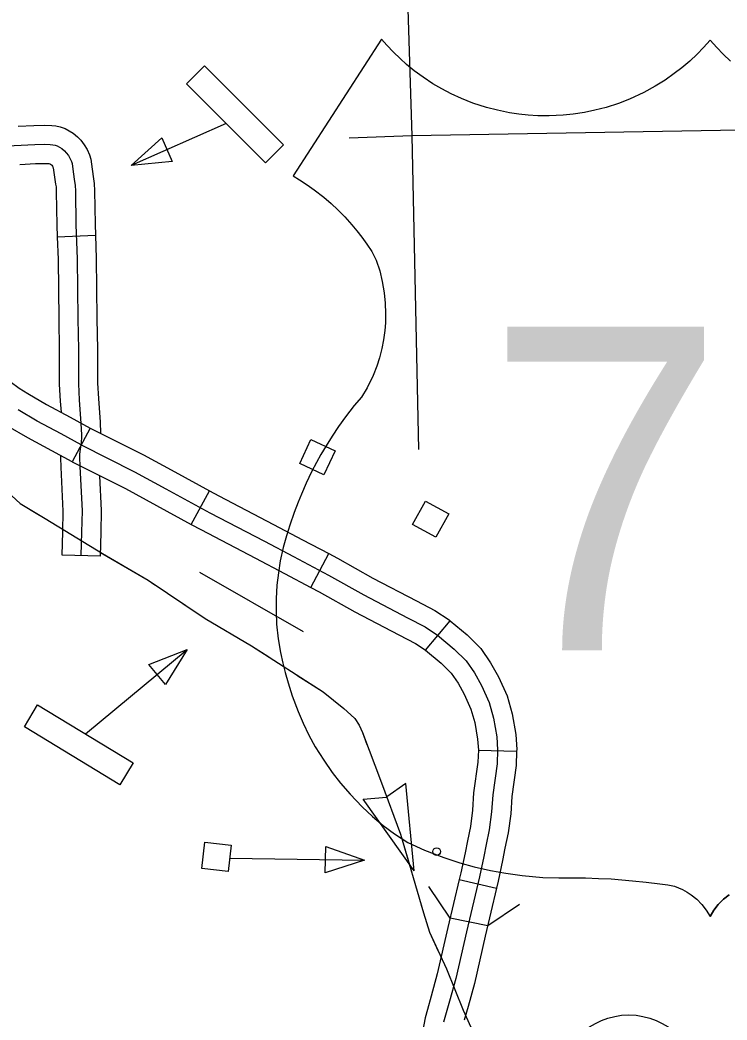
# Model space of a CAD drawing. Extents: x 1084508 to 1142749, y 1057638 to 1093403.
# Drawn here: x 1114355 to 1115224, y 1061446 to 1062675 of the extents above; entities that cross this region are included whole.
import ezdxf

# ---------------------------------------------------------------- set-up
doc = ezdxf.new("R2010")
doc.units = 0
for name, color, linetype in [('Level 22', 7, 'Continuous'), ('Level 31', 7, 'Continuous'), ('Level 32', 7, 'Continuous'), ('Level 38', 7, 'Continuous'), ('Level 43', 7, 'Continuous'), ('Level 45', 7, 'Continuous'), ('Level 5', 7, 'Continuous'), ('Level 56', 7, 'Continuous'), ('Level 57', 7, 'Continuous')]:
    doc.layers.add(name, color=color, linetype=linetype)

msp = doc.modelspace()

# ---------------------------------------------------------------- linework, layer by layer
at = {"layer": 'Level 22'}
for points in [[(1115203.3, 1062650.2), (1115195, 1062641), (1115187.1, 1062632.9), (1115178.1, 1062624.4), (1115168.4, 1062616.2), (1115159.1, 1062608.9), (1115147.8, 1062601), (1115135.6, 1062593.4), (1115121.7, 1062585.8), (1115104.1, 1062577.6), (1115090.7, 1062572.4), (1115075.4, 1062567.4), (1115061.5, 1062563.8), (1115048.6, 1062561.1), (1115035, 1062559.1), (1115022.6, 1062557.8), (1115005.5, 1062557), (1114991.6, 1062557.1), (1114979.5, 1062557.9), (1114968, 1062559.1), (1114956.4, 1062560.8), (1114941.7, 1062563.8), (1114928.1, 1062567.4), (1114911.6, 1062572.7), (1114897.6, 1062578.3), (1114884.9, 1062584.1), (1114873.3, 1062590.2), (1114862.5, 1062596.5), (1114850.5, 1062604.4), (1114839.5, 1062612.5), (1114830, 1062620.2), (1114822, 1062627.4), (1114813.8, 1062635.2), (1114805.8, 1062643.7), (1114799.3, 1062651.1), (1114690.7, 1062483.1), (1114698.4, 1062478.5), (1114707.7, 1062472.4), (1114716.4, 1062466.2), (1114728.1, 1062457.1), (1114737.4, 1062449.1), (1114745.7, 1062441.4), (1114754.1, 1062432.8), (1114762.7, 1062423.2), (1114768.9, 1062415.8), (1114775, 1062407.9), (1114781.2, 1062399.3), (1114787.2, 1062390.2), (1114792.8, 1062379.5), (1114797, 1062366.4), (1114800.2, 1062353.4), (1114802.6, 1062339.5), (1114803.9, 1062326.7), (1114804.3, 1062314.2), (1114804, 1062302.6), (1114803.2, 1062293.2), (1114801.7, 1062281.8), (1114799.6, 1062271), (1114796.6, 1062259.4), (1114793.3, 1062249.2), (1114788.8, 1062237.7), (1114781.7, 1062222.9), (1114774.5, 1062211.3), (1114765.7, 1062200.8), (1114755.1, 1062187.1), (1114746.5, 1062175.1), (1114738.4, 1062163.2), (1114731, 1062151.4), (1114724.8, 1062140.9), (1114719.4, 1062131), (1114713.3, 1062119.3), (1114706.7, 1062105.6), (1114700.8, 1062092.2), (1114696.7, 1062082.2), (1114691.9, 1062069.4), (1114686.6, 1062053.8), (1114682.4, 1062040.8), (1114678.5, 1062026.5), (1114674.8, 1062010), (1114672.4, 1061995.4), (1114670.6, 1061980.1), (1114669.7, 1061963.3), (1114669.6, 1061947.7), (1114670.3, 1061932.3), (1114672.2, 1061914.2), (1114675, 1061897.2), (1114677.8, 1061884.2), (1114680.7, 1061872.9), (1114684.4, 1061860.1), (1114689.4, 1061844.1), (1114696.6, 1061824.8), (1114702.8, 1061810.5), (1114709.9, 1061795.9), (1114717.8, 1061781.5), (1114728.1, 1061765), (1114738.6, 1061749.8), (1114748.9, 1061736.6), (1114760.5, 1061723.1), (1114775.5, 1061707.5), (1114788.3, 1061695.7), (1114801.4, 1061684.7)], [(1115203.3, 1062650.2), (1115195, 1062641), (1115187.1, 1062632.9), (1115178.1, 1062624.4), (1115168.4, 1062616.2), (1115159.1, 1062608.9), (1115147.8, 1062601), (1115135.6, 1062593.4), (1115121.7, 1062585.8), (1115104.1, 1062577.6), (1115090.7, 1062572.4), (1115075.4, 1062567.4), (1115061.5, 1062563.8), (1115048.6, 1062561.1), (1115035, 1062559.1), (1115022.6, 1062557.8), (1115005.5, 1062557), (1114991.6, 1062557.1), (1114979.5, 1062557.9), (1114968, 1062559.1), (1114956.4, 1062560.8), (1114941.7, 1062563.8), (1114928.1, 1062567.4), (1114911.6, 1062572.7), (1114897.6, 1062578.3), (1114884.9, 1062584.1), (1114873.3, 1062590.2), (1114862.5, 1062596.5), (1114850.5, 1062604.4), (1114839.5, 1062612.5), (1114830, 1062620.2), (1114822, 1062627.4), (1114813.8, 1062635.2), (1114805.8, 1062643.7), (1114799.3, 1062651.1), (1114690.7, 1062483.1), (1114698.4, 1062478.5), (1114707.7, 1062472.4), (1114716.4, 1062466.2), (1114728.1, 1062457.1), (1114737.4, 1062449.1), (1114745.7, 1062441.4), (1114754.1, 1062432.8), (1114762.7, 1062423.2), (1114768.9, 1062415.8), (1114775, 1062407.9), (1114781.2, 1062399.3), (1114787.2, 1062390.2), (1114792.8, 1062379.5), (1114797, 1062366.4), (1114800.2, 1062353.4), (1114802.6, 1062339.5), (1114803.9, 1062326.7), (1114804.3, 1062314.2), (1114804, 1062302.6), (1114803.2, 1062293.2), (1114801.7, 1062281.8), (1114799.6, 1062271), (1114796.6, 1062259.4), (1114793.3, 1062249.2), (1114788.8, 1062237.7), (1114781.7, 1062222.9), (1114774.5, 1062211.3), (1114765.7, 1062200.8), (1114755.1, 1062187.1), (1114746.5, 1062175.1), (1114738.4, 1062163.2), (1114731, 1062151.4), (1114724.8, 1062140.9), (1114719.4, 1062131), (1114713.3, 1062119.3), (1114706.7, 1062105.6), (1114700.8, 1062092.2), (1114696.7, 1062082.2), (1114691.9, 1062069.4), (1114686.6, 1062053.8), (1114682.4, 1062040.8), (1114678.5, 1062026.5), (1114674.8, 1062010), (1114672.4, 1061995.4), (1114670.6, 1061980.1), (1114669.7, 1061963.3), (1114669.6, 1061947.7), (1114670.3, 1061932.3), (1114672.2, 1061914.2), (1114675, 1061897.2), (1114677.8, 1061884.2), (1114680.7, 1061872.9), (1114684.4, 1061860.1), (1114689.4, 1061844.1), (1114696.6, 1061824.8), (1114702.8, 1061810.5), (1114709.9, 1061795.9), (1114717.8, 1061781.5), (1114728.1, 1061765), (1114738.6, 1061749.8), (1114748.9, 1061736.6), (1114760.5, 1061723.1), (1114775.5, 1061707.5), (1114788.3, 1061695.7), (1114801.4, 1061684.7)], [(1115203.3, 1062650.2), (1115211.5, 1062641), (1115219.4, 1062632.9), (1115228.4, 1062624.4)], [(1115228.4, 1062624.4), (1115219.4, 1062632.9), (1115211.5, 1062641), (1115203.3, 1062650.2)], [(1114801.4, 1061684.7), (1114815, 1061674.4), (1114831.4, 1061663.7), (1114852, 1061654.5), (1114876, 1061645.3), (1114895.6, 1061638.9), (1114913.3, 1061634), (1114933.3, 1061629.4), (1114952, 1061626), (1114972.2, 1061623.2), (1114997.6, 1061621), (1115017.1, 1061620.3), (1115033.7, 1061620.4), (1115049.9, 1061620.2), (1115066, 1061619.7), (1115081.4, 1061619), (1115094.8, 1061618), (1115108, 1061616.9), (1115124.8, 1061615.2), (1115141.4, 1061613.1), (1115151.2, 1061611.7), (1115159.4, 1061610.2), (1115169.3, 1061606), (1115175, 1061602.9), (1115179.9, 1061599.6), (1115186.7, 1061594.2), (1115193.2, 1061587.6), (1115198.5, 1061580.8), (1115203.3, 1061573)], [(1114801.4, 1061684.7), (1114815, 1061674.4), (1114831.4, 1061663.7), (1114852, 1061654.5), (1114876, 1061645.3), (1114895.6, 1061638.9), (1114913.3, 1061634), (1114933.3, 1061629.4), (1114952, 1061626), (1114972.2, 1061623.2), (1114997.6, 1061621), (1115017.1, 1061620.3), (1115033.7, 1061620.4), (1115049.9, 1061620.2), (1115066, 1061619.7), (1115081.4, 1061619), (1115094.8, 1061618), (1115108, 1061616.9), (1115124.8, 1061615.2), (1115141.4, 1061613.1), (1115151.2, 1061611.7), (1115159.4, 1061610.2), (1115169.3, 1061606), (1115175, 1061602.9), (1115179.9, 1061599.6), (1115186.7, 1061594.2), (1115193.2, 1061587.6), (1115198.5, 1061580.8), (1115203.3, 1061573)], [(1115226.6, 1061599.6), (1115219.8, 1061594.2), (1115213.3, 1061587.6), (1115208, 1061580.8), (1115203.3, 1061573)], [(1115203.3, 1061573), (1115208, 1061580.8), (1115213.3, 1061587.6), (1115219.8, 1061594.2), (1115226.6, 1061599.6)]]:
    msp.add_lwpolyline(points, dxfattribs=at)
at = {"layer": 'Level 31'}
msp.add_line((1114441.2, 1062173.2), (1114418.7, 1062131.9), dxfattribs=at)
for points in [[(1114312.2, 1062261.1), (1114314.5, 1062258.5), (1114328.1, 1062243.8), (1114330.3, 1062241.4), (1114332.6, 1062239.4), (1114336.4, 1062235.9), (1114342.8, 1062230.3), (1114353.7, 1062222.3), (1114364.4, 1062215.8), (1114387.5, 1062202.2), (1114416.4, 1062186.8), (1114441.2, 1062173.2)], [(1114418.7, 1062131.9), (1114394, 1062145.4), (1114364.4, 1062161.2), (1114340.4, 1062175.3), (1114327.5, 1062183.1), (1114313.3, 1062193.6), (1114305.1, 1062200.7), (1114301.1, 1062204.4), (1114297.4, 1062207.6), (1114293.6, 1062211.8), (1114279.5, 1062227), (1114276.7, 1062230.1)], [(1114430, 1062152.6), (1114405.2, 1062166.1), (1114376, 1062181.7), (1114352.4, 1062195.6)]]:
    msp.add_lwpolyline(points, dxfattribs=at)
at = {"layer": 'Level 32'}
for p, q in [((1114565.4, 1062054.8), (1114587.9, 1062096.2)), ((1114712.2, 1061977.4), (1114734.3, 1062019)), ((1114853.3, 1061900.4), (1114883.6, 1061936.5)), ((1114918.3, 1061777.5), (1114965.3, 1061776)), ((1114894.7, 1061618.4), (1114940.5, 1061607.8)), ((1114929.8, 1061561.5), (1114883.6, 1061570.8))]:
    msp.add_line(p, q, dxfattribs=at)
for points in [[(1114441.2, 1062173.2), (1114506.4, 1062140.5), (1114545.2, 1062119.4), (1114587.9, 1062096.2)], [(1114430, 1062152.6), (1114495.4, 1062119.6), (1114534, 1062098.7), (1114588.3, 1062069.2), (1114655.3, 1062034.1), (1114691, 1062015.2), (1114734, 1061992.5), (1114777.5, 1061968.1), (1114831.2, 1061940), (1114852.8, 1061928.9), (1114868.1, 1061918.7), (1114888.5, 1061901.6), (1114903.1, 1061887), (1114913.4, 1061872.3), (1114922, 1061856.7), (1114931.4, 1061836), (1114936.9, 1061816.7), (1114940.8, 1061793.7), (1114941.9, 1061777.8), (1114941.3, 1061760.6), (1114935.9, 1061722.5), (1114934.6, 1061701.5), (1114931.7, 1061679.5), (1114927.9, 1061661.4), (1114925.1, 1061646.6), (1114919.6, 1061621.6), (1114903.9, 1061553.9), (1114890.6, 1061496.5), (1114883, 1061468.7), (1114875.6, 1061443)], [(1114418.7, 1062131.9), (1114484.5, 1062098.8), (1114522.7, 1062078), (1114565.4, 1062054.8)], [(1114587.9, 1062096.2), (1114599.4, 1062090), (1114666.3, 1062054.9), (1114702, 1062036), (1114734.3, 1062019)], [(1114565.4, 1062054.8), (1114577.2, 1062048.4), (1114644.3, 1062013.2), (1114680, 1061994.4), (1114712.2, 1061977.4)], [(1114734.3, 1062019), (1114745.2, 1062013.2), (1114788.7, 1061988.8), (1114842.1, 1061960.9), (1114864.8, 1061949.2), (1114882.2, 1061937.6), (1114883.6, 1061936.5)], [(1114712.2, 1061977.4), (1114722.7, 1061971.8), (1114766.3, 1061947.4), (1114820.4, 1061919.1), (1114840.9, 1061908.6), (1114854, 1061899.8), (1114853.3, 1061900.4)], [(1114883.6, 1061936.5), (1114904.4, 1061918.9), (1114921.3, 1061902.2), (1114933.4, 1061884.8), (1114943.1, 1061867.3), (1114953.6, 1061844.1), (1114959.9, 1061822), (1114964.2, 1061796.4), (1114965.4, 1061778.2), (1114965.3, 1061776)], [(1114853.3, 1061900.4), (1114872.6, 1061884.2), (1114885, 1061871.8), (1114893.4, 1061859.8), (1114901, 1061846.1), (1114909.2, 1061827.9), (1114913.9, 1061811.5), (1114917.4, 1061790.9), (1114918.3, 1061777.5), (1114918.3, 1061777.5)], [(1114918.3, 1061777.5), (1114917.8, 1061762.7), (1114912.4, 1061724.9), (1114911.2, 1061703.7), (1114908.5, 1061683.5), (1114904.8, 1061666), (1114902, 1061651.3), (1114896.6, 1061626.7), (1114894.7, 1061618.4)], [(1114965.3, 1061776), (1114964.8, 1061758.6), (1114959.3, 1061720.2), (1114958.1, 1061699.2), (1114954.9, 1061675.6), (1114951, 1061656.8), (1114948.1, 1061641.8), (1114942.5, 1061616.4), (1114940.5, 1061607.8)], [(1114894.7, 1061618.4), (1114880.9, 1061559.2), (1114867.8, 1061502.2), (1114860.3, 1061475), (1114855.6, 1061458.7)], [(1114940.5, 1061607.8), (1114926.8, 1061548.6), (1114913.4, 1061490.7), (1114905.7, 1061462.3), (1114900.8, 1061445.6)], [(1114855.6, 1061458.7), (1114852.7, 1061448.5), (1114847.1, 1061418.6), (1114844.5, 1061405.5), (1114842.9, 1061388.5), (1114842, 1061369.6), (1114841.9, 1061346), (1114842.6, 1061287.4)]]:
    msp.add_lwpolyline(points, dxfattribs=at)
at = {"layer": 'Level 38'}
for points in [[(1114883.6, 1061570.8), (1114857.5, 1061609.9)], [(1114968.9, 1061587.8), (1114929.8, 1061561.6)]]:
    msp.add_lwpolyline(points, dxfattribs=at)
at = {"layer": 'Level 43'}
for p, q in [((1114829, 1061736.5), (1114805.7, 1061719.8)), ((1114839.3, 1061629.2), (1114829, 1061736.5)), ((1114776.8, 1061716.9), (1114805.3, 1061719.7)), ((1114839.3, 1061629.2), (1114776.8, 1061716.9))]:
    msp.add_line(p, q, dxfattribs=at)
for points in [[(1114291, 1062152.8), (1114328.2, 1062107.9), (1114335.9, 1062098.3), (1114344.6, 1062090.1), (1114355.1, 1062080.6), (1114378.6, 1062066.2)], [(1114344.6, 1062090.1), (1114355.1, 1062080.6), (1114385.6, 1062061.9), (1114456.2, 1062019), (1114512.3, 1061986.2), (1114582.5, 1061939.2), (1114639.4, 1061905.5), (1114727.4, 1061848.9), (1114752.9, 1061828.4), (1114761.6, 1061820.7), (1114766.6, 1061816.1), (1114771.6, 1061807.9), (1114775.7, 1061799.2), (1114799, 1061737.2), (1114822.7, 1061673.9), (1114850.9, 1061577.2), (1114858.2, 1061553.5), (1114879.2, 1061508.4), (1114899.7, 1061457.7), (1114916.5, 1061420.4)], [(1114453.8, 1062020.4), (1114512.3, 1061986.2), (1114520.5, 1061980.7)], [(1114555, 1061957.6), (1114582.5, 1061939.2), (1114639.4, 1061905.5), (1114660.5, 1061892)], [(1114695.3, 1061869.6), (1114727.4, 1061848.9), (1114752.9, 1061828.4), (1114761.6, 1061820.7), (1114766.6, 1061816.1), (1114771.6, 1061807.9), (1114775.7, 1061799.2), (1114781.3, 1061784.4)], [(1114795.8, 1061745.6), (1114799, 1061737.2), (1114822.7, 1061673.9), (1114836, 1061628.1)], [(1114847.7, 1061588.4), (1114850.9, 1061577.2), (1114858.2, 1061553.5), (1114869, 1061530.2)], [(1114869, 1061530.2), (1114872.5, 1061522.7)]]:
    msp.add_lwpolyline(points, dxfattribs=at)
at = {"layer": 'Level 45'}
for p, q in [((1114400.5, 1062408.4), (1114447.6, 1062410.2)), ((1114453.7, 1062015.9), (1114406.6, 1062017.2))]:
    msp.add_line(p, q, dxfattribs=at)
for points in [[(1114352.4, 1062544.4), (1114371.9, 1062545.3), (1114385, 1062545.7), (1114393.8, 1062545.3), (1114399, 1062544.7), (1114404.2, 1062543.6), (1114410.4, 1062541.5), (1114415.4, 1062538.7), (1114420.1, 1062535.8), (1114425.5, 1062531.1), (1114429.4, 1062527.1), (1114433.7, 1062521.5), (1114437.2, 1062515.7), (1114440.1, 1062509.1), (1114441.7, 1062503.6), (1114443.5, 1062491.5), (1114445.2, 1062479.8), (1114446.1, 1062473.8), (1114446.4, 1062464.9), (1114447.1, 1062423.7), (1114447.6, 1062410.2)], [(1114330.9, 1062519.7), (1114372.9, 1062521.8), (1114384.8, 1062522.2), (1114391.9, 1062521.8), (1114395.3, 1062521.5), (1114397.9, 1062520.9), (1114400.6, 1062520), (1114403.5, 1062518.4), (1114406.2, 1062516.7), (1114409.4, 1062513.9), (1114411.5, 1062511.7), (1114414.2, 1062508.3), (1114416.2, 1062504.9), (1114417.9, 1062501), (1114418.7, 1062498.5), (1114420.2, 1062488), (1114421.9, 1062476.4), (1114422.6, 1062471.8), (1114422.8, 1062464.3), (1114423.5, 1062423.1), (1114425.1, 1062381.1), (1114425.9, 1062307.4), (1114426.5, 1062269.8), (1114426.7, 1062227.7), (1114427.7, 1062207.9), (1114429.7, 1062179), (1114430.4, 1062165.1), (1114430, 1062152.6)], [(1114354.7, 1062497.3), (1114373.8, 1062498.3), (1114384.6, 1062498.6), (1114390.1, 1062498.3), (1114391.3, 1062498.2), (1114391.6, 1062498.1), (1114392.2, 1062497.7), (1114393.3, 1062496.7), (1114393.7, 1062496.3), (1114394.7, 1062495.1), (1114395.3, 1062494), (1114395.6, 1062493.2), (1114396.9, 1062484.5), (1114398.6, 1062473.1), (1114399.1, 1062469.8), (1114399.3, 1062463.7), (1114400, 1062422.5), (1114400.5, 1062408.4)], [(1114400.5, 1062408.4), (1114401.5, 1062380.6), (1114402.4, 1062307.1), (1114403, 1062269.5), (1114403.1, 1062243.5)], [(1114447.6, 1062410.2), (1114448.6, 1062381.7), (1114449.4, 1062307.8), (1114450, 1062270), (1114450.1, 1062243.7)], [(1114403.1, 1062243.5), (1114403.1, 1062227.1), (1114404.2, 1062206.5), (1114405.2, 1062192.8)], [(1114450.1, 1062243.7), (1114450.2, 1062228.4), (1114451.2, 1062209.4), (1114453.2, 1062180.5), (1114453.9, 1062166.9)], [(1114430.1, 1062016.5), (1114430.9, 1062045.4), (1114431.4, 1062071.5), (1114428.9, 1062125.9), (1114428.5, 1062137.5), (1114428.4, 1062141.1), (1114428.6, 1062143.9), (1114429.3, 1062147.5), (1114430, 1062152.6)], [(1114406.6, 1062017.2), (1114407.3, 1062045.9), (1114407.8, 1062071.2), (1114405.4, 1062125), (1114405, 1062136.7), (1114404.9, 1062139.4)], [(1114453.7, 1062015.9), (1114454.4, 1062044.9), (1114454.9, 1062071.8), (1114453, 1062114.6)]]:
    msp.add_lwpolyline(points, dxfattribs=at)
at = {"layer": 'Level 5'}
for points in [[(1114813.9, 1063391.9), (1114815.8, 1063195.1), (1114836.6, 1062532.4)], [(1116045.7, 1062553.3), (1114836.6, 1062532.4)], [(1114836.6, 1062532.4), (1114759.3, 1062529.4)], [(1114836.6, 1062532.4), (1114844.7, 1062147.1)]]:
    msp.add_lwpolyline(points, dxfattribs=at)
at = {"layer": 'Level 56'}
for p, q in [((1114491.6, 1062496.1), (1114529, 1062530.2)), ((1114529, 1062530.2), (1114542, 1062500.9)), ((1114542, 1062500.9), (1114491.6, 1062496.1)), ((1114513, 1061882.8), (1114560.2, 1061901.1)), ((1114560.2, 1061901.1), (1114533.5, 1061858.1)), ((1114533.5, 1061858.1), (1114513, 1061882.8)), ((1114730.1, 1061626.7), (1114730.6, 1061658.8)), ((1114730.6, 1061658.8), (1114778.4, 1061642.1)), ((1114778.4, 1061642.1), (1114730.1, 1061626.7))]:
    msp.add_line(p, q, dxfattribs=at)
for points in [[(1114559.5, 1062596.3), (1114581.7, 1062618.5), (1114678.8, 1062521.3), (1114656.6, 1062499.2)], [(1114698.6, 1062129.5), (1114712.4, 1062159.1), (1114742.1, 1062145.2), (1114728.3, 1062115.6)], [(1114837.5, 1062054.9), (1114853.3, 1062083.5), (1114882, 1062067.7), (1114866.2, 1062039.1)], [(1114360.1, 1061806), (1114376.4, 1061832.9), (1114493.8, 1061761.7), (1114477.6, 1061734.9)], [(1114578.3, 1061631.8), (1114581.9, 1061664.3), (1114614.4, 1061660.7), (1114610.8, 1061628.2)]]:
    msp.add_lwpolyline(points, close=True, dxfattribs=at)
for points in [[(1114608.1, 1062547.7), (1114491.6, 1062496.1)], [(1114575.3, 1061996.1), (1114703, 1061923.3)], [(1114435.1, 1061797.3), (1114560.2, 1061901.1)], [(1114612.6, 1061644.4), (1114778.4, 1061642.1)]]:
    msp.add_lwpolyline(points, dxfattribs=at)
msp.add_circle((1114867, 1061652.7), 4.71, dxfattribs=at)
at = {"layer": 'Level 57'}
msp.add_circle((1115103.3, 1061365.6), 86.3, dxfattribs=at)

# ---------------------------------------------------------------- texts
at = {"layer": 'Level 22'}
msp.add_text('79', height=397.75, dxfattribs=at).set_placement((1114926.5, 1061900.1))

doc.saveas('drawing.dxf')
